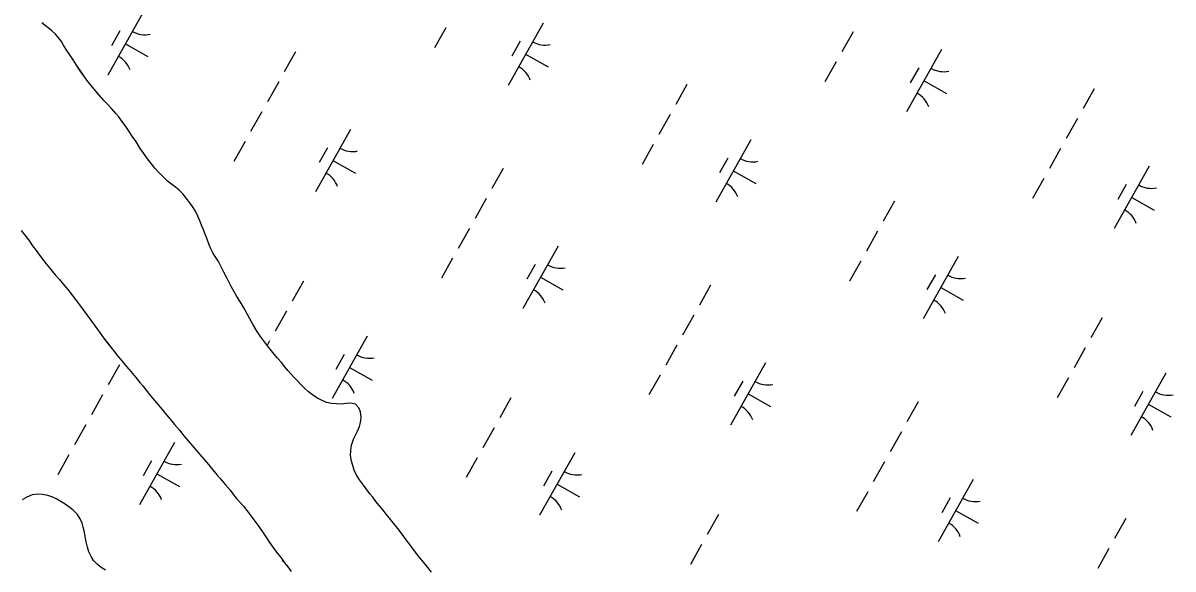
# Model space of a CAD drawing. Extents: x 3913936 to 3933962, y 195330 to 217741.
# Drawn here: x 3926128 to 3926931, y 201677 to 202059 of the extents above; entities that cross this region are included whole.
import ezdxf

# ---------------------------------------------------------------- set-up
doc = ezdxf.new("R2010")
doc.units = 0
doc.layers.add('V-TOPO-SHOR', color=7, linetype='Continuous')
doc.layers.add('V-WETL-SWMP', color=7, linetype='Continuous')

msp = doc.modelspace()

# ---------------------------------------------------------------- linework, layer by layer
at = {"layer": 'V-TOPO-SHOR'}
for points in [[(3926363.1, 201776.81), (3926363.92, 201779.74), (3926364.23, 201783.2), (3926363.8, 201787.07), (3926362.75, 201789.89), (3926360.44, 201792.4), (3926356.77, 201793.12), (3926353.73, 201792.8), (3926350.6, 201792.47), (3926347.14, 201792.57), (3926343.69, 201792.87), (3926340.12, 201793.7), (3926336.56, 201795.16), (3926333.31, 201796.93), (3926330.27, 201798.91), (3926327.54, 201801.1), (3926324.92, 201803.39), (3926322.4, 201805.9), (3926319.98, 201808.4), (3926317.57, 201811.12), (3926315.26, 201813.63), (3926313.05, 201816.03), (3926310.95, 201818.54), (3926308.54, 201821.46), (3926305.81, 201824.59), (3926302.66, 201828.46), (3926299.71, 201832.11), (3926297.4, 201835.04), (3926293.94, 201839.74), (3926291.2, 201843.81), (3926288.89, 201847.78), (3926286.47, 201852.07), (3926284.99, 201855.1), (3926282.26, 201859.8), (3926280.05, 201863.67), (3926277.53, 201867.75), (3926275.42, 201871.4), (3926273.53, 201874.75), (3926270.9, 201879.77), (3926268.27, 201884.57), (3926266.06, 201889.28), (3926264.58, 201892), (3926262.8, 201894.82), (3926260.9, 201897.64), (3926259.33, 201900.99), (3926258.17, 201903.81), (3926256.69, 201907.78), (3926255.32, 201911.23), (3926254.16, 201914.26), (3926252.79, 201917.5), (3926251.63, 201920.54), (3926250.26, 201923.78), (3926248.47, 201927.23), (3926246.47, 201930.47), (3926244.68, 201933.19), (3926242.16, 201936.32), (3926239.85, 201939.14), (3926236.81, 201942.06), (3926234.5, 201944.04), (3926231.88, 201946.13), (3926229.04, 201948.32), (3926225.48, 201951.66), (3926222.85, 201954.27), (3926220.23, 201957.4), (3926217.91, 201960.33), (3926215.08, 201963.88), (3926212.45, 201967.54), (3926209.93, 201971.09), (3926207.3, 201975.37), (3926204.36, 201979.65), (3926201.83, 201983.63), (3926199.42, 201987.18), (3926197.21, 201990.21), (3926194.9, 201993.13), (3926192.9, 201995.43), (3926189.86, 201998.88), (3926187.34, 202001.7), (3926184.61, 202004.62), (3926181.46, 202008.17), (3926177.78, 202012.45), (3926175.68, 202014.96), (3926172.64, 202018.72), (3926170.64, 202021.75), (3926168.12, 202025.4), (3926165.49, 202029.17), (3926163.07, 202032.93), (3926160.76, 202036.38), (3926158.76, 202039.61), (3926156.66, 202042.75), (3926154.87, 202045.68), (3926153.19, 202048.18), (3926150.88, 202051), (3926147.94, 202053.51), (3926144.37, 202056.32), (3926141.22, 202058.72)], [(3926126.73, 201913.79), (3926129.42, 201910.5), (3926132.22, 201906.9), (3926134.81, 201903.09), (3926137.29, 201899.7), (3926139.67, 201896.5), (3926141.85, 201893.52), (3926144.23, 201890.53), (3926146.5, 201887.65), (3926148.47, 201885.29)], [(3926148.47, 201885.29), (3926150.64, 201882.71), (3926153.54, 201879.42), (3926156.33, 201876.13), (3926159.33, 201872.43), (3926162.44, 201868.62), (3926165.34, 201864.61), (3926167.51, 201861.73), (3926169.99, 201858.33), (3926172.58, 201854.93), (3926176, 201850.51), (3926178.58, 201846.91), (3926181.48, 201842.79), (3926184.38, 201838.88), (3926187.18, 201835.18), (3926189.35, 201832.29), (3926191.94, 201829.1), (3926194.42, 201826.02), (3926197.01, 201822.73), (3926200.42, 201818.71), (3926203.42, 201815.21), (3926206.94, 201811), (3926209.73, 201807.6), (3926211.7, 201805.24), (3926214.7, 201801.32), (3926217.29, 201798.13), (3926219.88, 201794.94), (3926222.98, 201791.45), (3926226.29, 201787.54), (3926228.36, 201785.07), (3926231.05, 201781.77), (3926233.95, 201778.28), (3926237.36, 201774.37), (3926240.36, 201770.36), (3926243.26, 201767.06), (3926246.16, 201763.67), (3926248.85, 201760.58), (3926251.64, 201757.29), (3926254.54, 201753.79), (3926257.54, 201750.29), (3926260.43, 201746.8), (3926263.74, 201742.89), (3926265.81, 201740.62), (3926269.54, 201736.2), (3926272.95, 201732.08), (3926275.23, 201729.2), (3926277.3, 201726.53), (3926279.27, 201724.16), (3926282.06, 201721.18), (3926284.33, 201718.2), (3926286.71, 201715.11), (3926289.41, 201711.71), (3926292.2, 201708.01), (3926295, 201703.89), (3926297.69, 201699.88), (3926300.38, 201695.86), (3926302.66, 201692.57), (3926305.25, 201689.07), (3926308.15, 201685.26), (3926311.04, 201681.35), (3926313.01, 201678.88), (3926315.39, 201675.59)], [(3926413.42, 201674.99), (3926410.9, 201678.23), (3926408.06, 201681.78), (3926405.33, 201685.01), (3926403.02, 201688.15), (3926400.71, 201691.18), (3926398.39, 201694.31), (3926395.77, 201697.76), (3926392.93, 201701.62), (3926389.89, 201705.49), (3926386.84, 201709.35), (3926384, 201712.9), (3926381.8, 201715.52), (3926379.69, 201718.34), (3926377.17, 201721.47), (3926374.65, 201724.5), (3926372.34, 201727.42), (3926370.35, 201729.83), (3926367.82, 201733.27), (3926365.83, 201735.78), (3926363.1, 201739.54), (3926360.78, 201743.2), (3926359.52, 201746.44), (3926358.46, 201749.68), (3926357.51, 201752.72), (3926356.87, 201756.69), (3926356.97, 201760.04), (3926357.58, 201763.81), (3926358.83, 201767.9), (3926360.29, 201770.73), (3926361.64, 201773.66), (3926363.1, 201776.81)], [(3926185.66, 201676.46), (3926182.56, 201678.42), (3926179.98, 201680.57), (3926177.29, 201683.35), (3926175.73, 201686.03), (3926174.07, 201689.32), (3926173.03, 201692.52), (3926172.2, 201696.23), (3926171.57, 201699.94), (3926170.94, 201703.13), (3926170.21, 201706.53), (3926169.38, 201709.42), (3926168.03, 201712.4), (3926166.16, 201715.29), (3926163.06, 201718.37), (3926160.06, 201720.73), (3926157.58, 201722.48), (3926154.38, 201724.43), (3926151.7, 201725.97), (3926148.8, 201727.51), (3926145.5, 201728.74), (3926141.68, 201729.45), (3926138.18, 201729.65), (3926134.57, 201729.02), (3926130.76, 201727.56), (3926127.57, 201725.59)]]:
    msp.add_lwpolyline(points, dxfattribs=at)
at = {"layer": 'V-WETL-SWMP'}
for p, q in [((3926211.85, 202065.91), (3926187.35, 202022.32)), ((3926144.37, 202056.32), (3926141.22, 202058.72)), ((3926147.94, 202053.51), (3926144.37, 202056.32)), ((3926423.35, 202055.33), (3926415.51, 202041.38)), ((3926491.45, 202058.69), (3926466.95, 202015.1)), ((3926150.88, 202051), (3926147.94, 202053.51)), ((3926153.19, 202048.18), (3926150.88, 202051)), ((3926154.87, 202045.68), (3926153.19, 202048.18)), ((3926195.81, 202053.13), (3926189.93, 202042.66)), ((3926475.41, 202045.91), (3926469.53, 202035.45)), ((3926707.89, 202052.49), (3926700.05, 202038.54)), ((3926156.66, 202042.75), (3926154.87, 202045.68)), ((3926158.76, 202039.61), (3926156.66, 202042.75)), ((3926160.76, 202036.38), (3926158.76, 202039.61)), ((3926199.6, 202044.11), (3926215.29, 202035.29)), ((3926318.44, 202038.59), (3926310.6, 202024.65)), ((3926769.82, 202040.14), (3926745.31, 201996.55)), ((3926163.07, 202032.93), (3926160.76, 202036.38)), ((3926165.49, 202029.17), (3926163.07, 202032.93)), ((3926479.2, 202036.9), (3926494.89, 202028.07)), ((3926696.13, 202031.57), (3926688.29, 202017.62)), ((3926168.11, 202025.4), (3926165.49, 202029.17)), ((3926170.64, 202021.75), (3926168.11, 202025.4)), ((3926172.63, 202018.72), (3926170.64, 202021.75)), ((3926753.78, 202027.36), (3926747.9, 202016.9)), ((3926175.68, 202014.96), (3926172.63, 202018.72)), ((3926177.78, 202012.45), (3926175.68, 202014.96)), ((3926306.68, 202017.67), (3926298.84, 202003.72)), ((3926591.87, 202015.66), (3926584.03, 202001.72)), ((3926757.57, 202018.35), (3926773.26, 202009.53)), ((3926181.46, 202008.17), (3926177.78, 202012.45)), ((3926184.61, 202004.62), (3926181.46, 202008.17)), ((3926876.41, 202012.82), (3926868.57, 201998.88)), ((3926187.34, 202001.7), (3926184.61, 202004.62)), ((3926189.86, 201998.88), (3926187.34, 202001.7)), ((3926192.9, 201995.43), (3926189.86, 201998.88)), ((3926194.9, 201993.13), (3926192.9, 201995.43)), ((3926197.21, 201990.21), (3926194.9, 201993.13)), ((3926199.42, 201987.18), (3926197.21, 201990.21)), ((3926294.92, 201996.75), (3926287.08, 201982.8)), ((3926580.11, 201994.74), (3926572.27, 201980.8)), ((3926864.65, 201991.9), (3926856.81, 201977.96)), ((3926201.83, 201983.63), (3926199.42, 201987.18)), ((3926204.36, 201979.65), (3926201.83, 201983.63)), ((3926356.85, 201984.4), (3926332.35, 201940.81)), ((3926207.3, 201975.37), (3926204.36, 201979.65)), ((3926209.93, 201971.09), (3926207.3, 201975.37)), ((3926283.16, 201975.83), (3926275.32, 201961.88)), ((3926568.35, 201973.82), (3926560.51, 201959.87)), ((3926636.45, 201977.18), (3926611.95, 201933.59)), ((3926212.45, 201967.54), (3926209.93, 201971.09)), ((3926215.08, 201963.88), (3926212.45, 201967.54)), ((3926340.81, 201971.62), (3926334.93, 201961.16)), ((3926852.89, 201970.98), (3926845.05, 201957.03)), ((3926217.92, 201960.33), (3926215.08, 201963.88)), ((3926220.23, 201957.4), (3926217.92, 201960.33)), ((3926222.85, 201954.27), (3926220.23, 201957.4)), ((3926344.6, 201962.61), (3926360.29, 201953.78)), ((3926620.41, 201964.4), (3926614.53, 201953.94)), ((3926914.81, 201958.63), (3926890.31, 201915.04)), ((3926225.48, 201951.66), (3926222.85, 201954.27)), ((3926229.04, 201948.32), (3926225.48, 201951.66)), ((3926463.44, 201957.08), (3926455.6, 201943.14)), ((3926624.2, 201955.39), (3926639.89, 201946.57)), ((3926841.13, 201950.06), (3926833.29, 201936.11)), ((3926231.88, 201946.13), (3926229.04, 201948.32)), ((3926234.5, 201944.04), (3926231.88, 201946.13)), ((3926236.81, 201942.06), (3926234.5, 201944.04)), ((3926239.85, 201939.14), (3926236.81, 201942.06)), ((3926898.78, 201945.85), (3926892.9, 201935.39)), ((3926242.16, 201936.32), (3926239.85, 201939.14)), ((3926244.68, 201933.18), (3926242.16, 201936.32)), ((3926451.68, 201936.16), (3926443.84, 201922.21)), ((3926736.87, 201934.15), (3926729.03, 201920.21)), ((3926902.56, 201936.84), (3926918.25, 201928.02)), ((3926246.47, 201930.47), (3926244.68, 201933.18)), ((3926248.47, 201927.23), (3926246.47, 201930.47)), ((3926250.26, 201923.78), (3926248.47, 201927.23)), ((3926251.63, 201920.54), (3926250.26, 201923.78)), ((3926252.79, 201917.51), (3926251.63, 201920.54)), ((3926254.16, 201914.26), (3926252.79, 201917.51)), ((3926255.32, 201911.23), (3926254.16, 201914.26)), ((3926256.69, 201907.78), (3926255.32, 201911.23)), ((3926439.92, 201915.24), (3926432.08, 201901.29)), ((3926725.11, 201913.23), (3926717.27, 201899.29)), ((3926258.17, 201903.81), (3926256.69, 201907.78)), ((3926259.33, 201900.98), (3926258.17, 201903.81)), ((3926501.84, 201902.89), (3926477.34, 201859.3)), ((3926260.9, 201897.64), (3926259.33, 201900.98)), ((3926262.8, 201894.82), (3926260.9, 201897.64)), ((3926264.58, 201892), (3926262.8, 201894.82)), ((3926428.16, 201894.32), (3926420.32, 201880.37)), ((3926781.45, 201895.67), (3926756.94, 201852.08)), ((3926266.06, 201889.28), (3926264.58, 201892)), ((3926268.27, 201884.57), (3926266.06, 201889.28)), ((3926485.81, 201890.11), (3926479.93, 201879.65)), ((3926713.35, 201892.31), (3926705.51, 201878.36)), ((3926270.9, 201879.77), (3926268.27, 201884.57)), ((3926273.53, 201874.75), (3926270.9, 201879.77)), ((3926323.9, 201878.41), (3926316.06, 201864.47)), ((3926489.59, 201881.1), (3926505.28, 201872.28)), ((3926765.41, 201882.89), (3926759.53, 201872.43)), ((3926275.42, 201871.4), (3926273.53, 201874.75)), ((3926277.53, 201867.75), (3926275.42, 201871.4)), ((3926608.44, 201875.57), (3926600.6, 201861.63)), ((3926769.2, 201873.88), (3926784.89, 201865.06)), ((3926280.05, 201863.67), (3926277.53, 201867.75)), ((3926282.26, 201859.8), (3926280.05, 201863.67)), ((3926285, 201855.1), (3926282.26, 201859.8)), ((3926286.47, 201852.07), (3926285, 201855.1)), ((3926312.14, 201857.49), (3926304.3, 201843.55)), ((3926596.68, 201854.65), (3926588.84, 201840.71)), ((3926288.89, 201847.78), (3926286.47, 201852.07)), ((3926291.2, 201843.81), (3926288.89, 201847.78)), ((3926881.87, 201852.65), (3926874.03, 201838.7)), ((3926293.94, 201839.74), (3926291.2, 201843.81)), ((3926297.4, 201835.04), (3926293.94, 201839.74)), ((3926368.48, 201839.93), (3926343.98, 201796.34)), ((3926299.71, 201832.11), (3926297.4, 201835.04)), ((3926300.38, 201836.57), (3926298.64, 201833.47)), ((3926302.66, 201828.46), (3926299.71, 201832.11)), ((3926584.92, 201833.73), (3926577.07, 201819.78)), ((3926870.11, 201831.72), (3926862.27, 201817.78)), ((3926305.81, 201824.59), (3926302.66, 201828.46)), ((3926308.54, 201821.46), (3926305.81, 201824.59)), ((3926310.95, 201818.53), (3926308.54, 201821.46)), ((3926352.44, 201827.15), (3926346.56, 201816.69)), ((3926646.84, 201821.38), (3926622.34, 201777.79)), ((3926195.47, 201819.83), (3926187.63, 201805.89)), ((3926313.05, 201816.03), (3926310.95, 201818.53)), ((3926315.26, 201813.63), (3926313.05, 201816.03)), ((3926317.57, 201811.12), (3926315.26, 201813.63)), ((3926356.23, 201818.14), (3926371.92, 201809.32)), ((3926573.15, 201812.81), (3926565.31, 201798.86)), ((3926926.44, 201814.16), (3926901.94, 201770.57)), ((3926319.98, 201808.4), (3926317.57, 201811.12)), ((3926322.4, 201805.9), (3926319.98, 201808.4)), ((3926324.92, 201803.39), (3926322.4, 201805.9)), ((3926630.81, 201808.6), (3926624.93, 201798.14)), ((3926858.35, 201810.8), (3926850.51, 201796.86)), ((3926183.71, 201798.91), (3926175.87, 201784.97)), ((3926327.54, 201801.1), (3926324.92, 201803.39)), ((3926330.27, 201798.91), (3926327.54, 201801.1)), ((3926333.31, 201796.93), (3926330.27, 201798.91)), ((3926336.56, 201795.16), (3926333.31, 201796.93)), ((3926468.9, 201796.9), (3926461.06, 201782.96)), ((3926634.59, 201799.59), (3926650.28, 201790.77)), ((3926910.41, 201801.38), (3926904.53, 201790.92)), ((3926340.12, 201793.7), (3926336.56, 201795.16)), ((3926343.69, 201792.87), (3926340.12, 201793.7)), ((3926347.14, 201792.57), (3926343.69, 201792.87)), ((3926350.6, 201792.47), (3926347.14, 201792.57)), ((3926353.73, 201792.8), (3926350.6, 201792.47)), ((3926356.77, 201793.12), (3926353.73, 201792.8)), ((3926360.44, 201792.4), (3926356.77, 201793.12)), ((3926362.75, 201789.89), (3926360.44, 201792.4)), ((3926363.8, 201787.07), (3926362.75, 201789.89)), ((3926753.43, 201794.06), (3926745.59, 201780.12)), ((3926914.19, 201792.37), (3926929.88, 201783.55)), ((3926364.23, 201783.2), (3926363.8, 201787.07)), ((3926363.93, 201779.74), (3926364.23, 201783.2)), ((3926171.95, 201777.99), (3926164.11, 201764.04)), ((3926360.29, 201770.73), (3926361.64, 201773.66)), ((3926361.64, 201773.66), (3926363.1, 201776.81)), ((3926363.1, 201776.81), (3926363.93, 201779.74)), ((3926457.14, 201775.98), (3926449.3, 201762.04)), ((3926741.67, 201773.14), (3926733.83, 201759.2)), ((3926233.87, 201765.64), (3926209.37, 201722.05)), ((3926357.58, 201763.81), (3926358.83, 201767.9)), ((3926358.83, 201767.9), (3926360.29, 201770.73)), ((3926160.19, 201757.07), (3926152.35, 201743.12)), ((3926356.87, 201756.69), (3926356.97, 201760.04)), ((3926357.51, 201752.71), (3926356.87, 201756.69)), ((3926356.97, 201760.04), (3926357.58, 201763.81)), ((3926513.47, 201758.42), (3926488.97, 201714.83)), ((3926217.84, 201752.86), (3926211.96, 201742.4)), ((3926358.46, 201749.68), (3926357.51, 201752.71)), ((3926359.52, 201746.44), (3926358.46, 201749.68)), ((3926445.38, 201755.06), (3926437.54, 201741.12)), ((3926729.91, 201752.22), (3926722.07, 201738.28)), ((3926221.62, 201743.85), (3926237.31, 201735.03)), ((3926360.78, 201743.2), (3926359.52, 201746.44)), ((3926363.1, 201739.54), (3926360.78, 201743.2)), ((3926497.44, 201745.64), (3926491.56, 201735.18)), ((3926365.83, 201735.78), (3926363.1, 201739.54)), ((3926367.82, 201733.27), (3926365.83, 201735.78)), ((3926370.35, 201729.83), (3926367.82, 201733.27)), ((3926501.22, 201736.63), (3926516.91, 201727.81)), ((3926791.84, 201739.87), (3926767.34, 201696.28)), ((3926372.34, 201727.42), (3926370.35, 201729.83)), ((3926374.65, 201724.5), (3926372.34, 201727.42)), ((3926377.17, 201721.47), (3926374.65, 201724.5)), ((3926718.15, 201731.3), (3926710.31, 201717.35)), ((3926775.8, 201727.09), (3926769.92, 201716.63)), ((3926379.69, 201718.34), (3926377.17, 201721.47)), ((3926381.8, 201715.52), (3926379.69, 201718.34)), ((3926779.59, 201718.08), (3926795.28, 201709.26)), ((3926384, 201712.9), (3926381.8, 201715.52)), ((3926386.84, 201709.35), (3926384, 201712.9)), ((3926389.88, 201705.49), (3926386.84, 201709.35)), ((3926613.9, 201715.4), (3926606.06, 201701.45)), ((3926898.43, 201712.56), (3926890.59, 201698.61)), ((3926392.93, 201701.62), (3926389.88, 201705.49)), ((3926395.77, 201697.76), (3926392.93, 201701.62)), ((3926398.39, 201694.31), (3926395.77, 201697.76)), ((3926400.71, 201691.18), (3926398.39, 201694.31)), ((3926602.14, 201694.47), (3926594.3, 201680.53)), ((3926403.02, 201688.15), (3926400.71, 201691.18)), ((3926405.33, 201685.01), (3926403.02, 201688.15)), ((3926408.06, 201681.78), (3926405.33, 201685.01)), ((3926886.67, 201691.63), (3926878.83, 201677.69)), ((3926309.56, 201683.35), (3926309.1, 201682.53)), ((3926410.9, 201678.23), (3926408.06, 201681.78)), ((3926413.42, 201674.99), (3926410.9, 201678.23))]:
    msp.add_line(p, q, dxfattribs=at)
for points in [[(3926126.73, 201913.79), (3926129.42, 201910.5), (3926132.22, 201906.9), (3926134.81, 201903.09), (3926137.29, 201899.69), (3926139.67, 201896.5), (3926141.85, 201893.52), (3926144.23, 201890.54), (3926146.5, 201887.65), (3926148.47, 201885.29)], [(3926148.47, 201885.29), (3926150.64, 201882.71), (3926153.54, 201879.42), (3926156.33, 201876.13), (3926159.33, 201872.43), (3926162.44, 201868.62), (3926165.33, 201864.61), (3926167.51, 201861.73), (3926169.99, 201858.33), (3926172.58, 201854.93), (3926176, 201850.51), (3926178.58, 201846.91), (3926181.48, 201842.79), (3926184.38, 201838.88), (3926187.18, 201835.17), (3926189.35, 201832.29), (3926191.94, 201829.1), (3926194.42, 201826.02), (3926197.01, 201822.72), (3926200.42, 201818.71), (3926203.42, 201815.21), (3926206.94, 201811), (3926209.73, 201807.6), (3926211.7, 201805.23), (3926214.7, 201801.32), (3926217.29, 201798.13), (3926219.88, 201794.94), (3926222.98, 201791.45), (3926226.29, 201787.54), (3926228.36, 201785.07), (3926231.05, 201781.78), (3926233.95, 201778.28), (3926237.36, 201774.37), (3926240.36, 201770.36), (3926243.26, 201767.06), (3926246.16, 201763.67), (3926248.85, 201760.58), (3926251.64, 201757.29), (3926254.54, 201753.79), (3926257.54, 201750.29), (3926260.43, 201746.8), (3926263.74, 201742.89), (3926265.81, 201740.62), (3926269.54, 201736.2), (3926272.95, 201732.08), (3926275.23, 201729.2), (3926277.3, 201726.53), (3926279.27, 201724.16), (3926282.06, 201721.18), (3926284.33, 201718.19), (3926286.71, 201715.11), (3926289.41, 201711.71), (3926292.2, 201708.01), (3926295, 201703.89), (3926297.69, 201699.88), (3926300.38, 201695.86), (3926302.66, 201692.57), (3926305.25, 201689.07), (3926308.15, 201685.26), (3926311.04, 201681.35), (3926313.01, 201678.88), (3926315.39, 201675.59)], [(3926185.66, 201676.46), (3926182.56, 201678.41), (3926179.98, 201680.57), (3926177.29, 201683.35), (3926175.73, 201686.03), (3926174.07, 201689.32), (3926173.03, 201692.52), (3926172.2, 201696.23), (3926171.57, 201699.94), (3926170.94, 201703.13), (3926170.21, 201706.53), (3926169.38, 201709.42), (3926168.03, 201712.4), (3926166.16, 201715.29), (3926163.06, 201718.37), (3926160.06, 201720.74), (3926157.58, 201722.48), (3926154.38, 201724.43), (3926151.7, 201725.97), (3926148.81, 201727.51), (3926145.5, 201728.74), (3926141.68, 201729.45), (3926138.18, 201729.65), (3926134.57, 201729.02), (3926130.76, 201727.56), (3926127.57, 201725.6)]]:
    msp.add_lwpolyline(points, dxfattribs=at)
for centre, start, end in [((3926213.34, 202068.08), 239.88608, 281.42974), ((3926492.94, 202060.86), 239.88608, 281.42974), ((3926186.27, 202019.92), 19.88608, 61.42973), ((3926465.87, 202012.7), 19.88608, 61.42973), ((3926771.31, 202042.31), 239.88608, 281.42974), ((3926744.24, 201994.15), 19.88608, 61.42973), ((3926358.34, 201986.57), 239.88608, 281.42974), ((3926637.94, 201979.35), 239.88608, 281.42974), ((3926331.27, 201938.41), 19.88608, 61.42973), ((3926610.87, 201931.19), 19.88608, 61.42973), ((3926916.31, 201960.8), 239.88608, 281.42974), ((3926889.23, 201912.64), 19.88608, 61.42973), ((3926503.34, 201905.06), 239.88608, 281.42974), ((3926782.94, 201897.84), 239.88608, 281.42974), ((3926476.27, 201856.9), 19.88608, 61.42973), ((3926755.87, 201849.68), 19.88608, 61.42973), ((3926369.97, 201842.1), 239.88608, 281.42974), ((3926342.9, 201793.94), 19.88608, 61.42973), ((3926648.33, 201823.55), 239.88608, 281.42974), ((3926927.94, 201816.33), 239.88608, 281.42974), ((3926621.26, 201775.39), 19.88608, 61.42973), ((3926900.86, 201768.17), 19.88608, 61.42973), ((3926235.36, 201767.81), 239.88608, 281.42974), ((3926514.97, 201760.59), 239.88608, 281.42974), ((3926208.29, 201719.65), 19.88608, 61.42973), ((3926487.9, 201712.43), 19.88608, 61.42973), ((3926793.33, 201742.04), 239.88608, 281.42974), ((3926766.26, 201693.88), 19.88608, 61.42973)]:
    msp.add_arc(centre, 17.62, start, end, dxfattribs=at)

doc.saveas('drawing.dxf')
